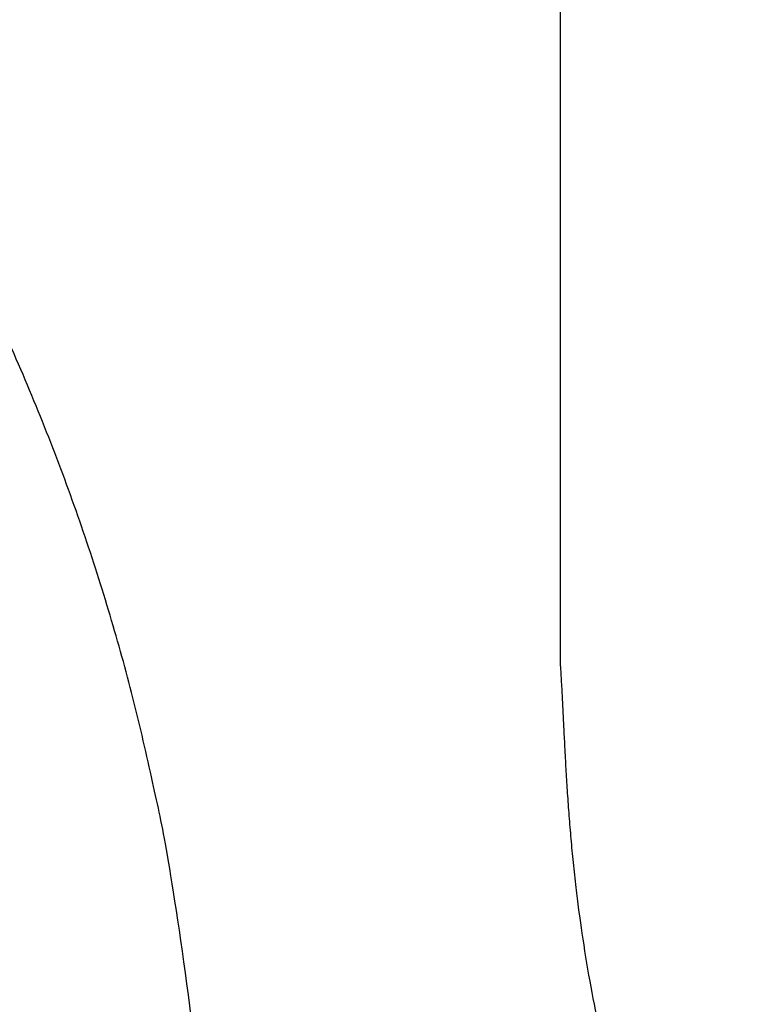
# Model space of a CAD drawing. Header units: inches. Extents: x 24 to 1128, y -94 to 748.
# Tile 305 of 546: x 524.334 to 524.992, y 317.041 to 317.913. Entities that reach past the tile are written whole.
import ezdxf

# ---------------------------------------------------------------- set-up
doc = ezdxf.new("R2010")
doc.units = ezdxf.units.IN
doc.header["$LTSCALE"] = 32
doc.header["$MEASUREMENT"] = 0
doc.layers.add('Visible (ANSI)', color=7, linetype='Continuous', lineweight=30)

msp = doc.modelspace()

# ---------------------------------------------------------------- linework, layer by layer
at = {"layer": 'Visible (ANSI)'}
msp.add_line((524.81253, 319.84274), (524.81253, 317.34329), dxfattribs=at)
for points, knots in [([(524.4899, 320.73781), (524.13662, 321.09268), (524.02039, 321.14579), (523.76839, 321.34791), (523.20678, 321.6137), (522.72269, 321.75776), (522.3726, 321.82638), (521.86125, 321.8632), (521.48108, 321.84184), (521.23323, 321.81041), (520.65444, 321.68903), (519.69059, 321.14078), (519.29433, 320.46441), (519.10737, 319.84495), (519.08259, 319.08657), (519.35468, 318.41511), (519.65315, 317.97849), (520.50437, 317.43729), (520.89649, 317.30445), (521.59099, 317.08014), (522.00792, 316.89073), (522.15562, 316.79771), (522.26081, 316.71481), (522.28935, 316.54527), (522.24476, 316.3999), (522.09287, 316.25395), (521.64461, 316.18494), (521.41178, 316.24656), (521.05351, 316.36027), (520.62396, 316.56158), (520.26415, 316.83902), (520.09444, 317.04132), (519.88959, 317.25557)], [0, 0, 0, 0, 0, 0.074085, 0.10269, 0.133689, 0.16679, 0.198605, 0.227525, 0.257011, 0.291036, 0.329253, 0.371353, 0.415239, 0.455898, 0.494781, 0.535382, 0.575034, 0.615343, 0.653819, 0.685392, 0.711703, 0.732004, 0.749282, 0.767325, 0.789255, 0.813362, 0.840082, 0.86874, 0.896879, 0.925496, 1, 1, 1, 1, 1]), ([(518.72406, 315.53717), (519.04774, 315.29398), (519.31086, 314.8328), (520.61271, 314.33246), (521.47441, 314.20497), (522.48596, 314.27216), (523.1614, 314.58263), (523.91014, 315.02258), (524.38524, 315.88678), (524.48495, 316.34435), (524.52531, 316.77349), (524.45043, 317.54766), (523.92751, 318.30931), (523.46816, 318.58448), (523.15376, 318.79448), (522.42097, 319.04274), (522.08731, 319.17807), (521.66722, 319.33088), (521.53539, 319.40781), (521.36332, 319.50795), (521.32897, 319.6508), (521.34827, 319.75237), (521.40956, 319.85547), (521.58245, 319.9192), (521.82292, 319.9545), (522.00255, 319.95218), (522.43194, 319.85129), (522.89353, 319.63212), (523.15534, 319.38787), (523.35657, 319.16712), (523.46514, 319.06053)], [0, 0, 0, 0, 0, 0.107991, 0.154721, 0.201249, 0.247092, 0.294045, 0.337268, 0.377117, 0.415859, 0.454911, 0.494638, 0.534662, 0.574373, 0.610521, 0.645386, 0.677292, 0.703632, 0.725706, 0.744086, 0.761302, 0.778538, 0.797356, 0.818035, 0.842792, 0.870677, 0.899937, 0.930619, 1, 1, 1, 1, 1]), ([(524.81253, 317.34329), (524.81976, 317.24095), (524.8144, 317.02425), (524.94901, 316.66559), (525.17763, 316.28164), (525.5863, 315.94379), (526.07012, 315.7587), (526.2961, 315.75558), (526.56279, 315.75353)], [-1, -1, -1, -1, -1, -0.731413, -0.604115, -0.468846, -0.333858, 0, 0, 0, 0, 0])]:
    msp.add_open_spline(points, degree=4, knots=knots, dxfattribs=at)

doc.saveas('drawing.dxf')
